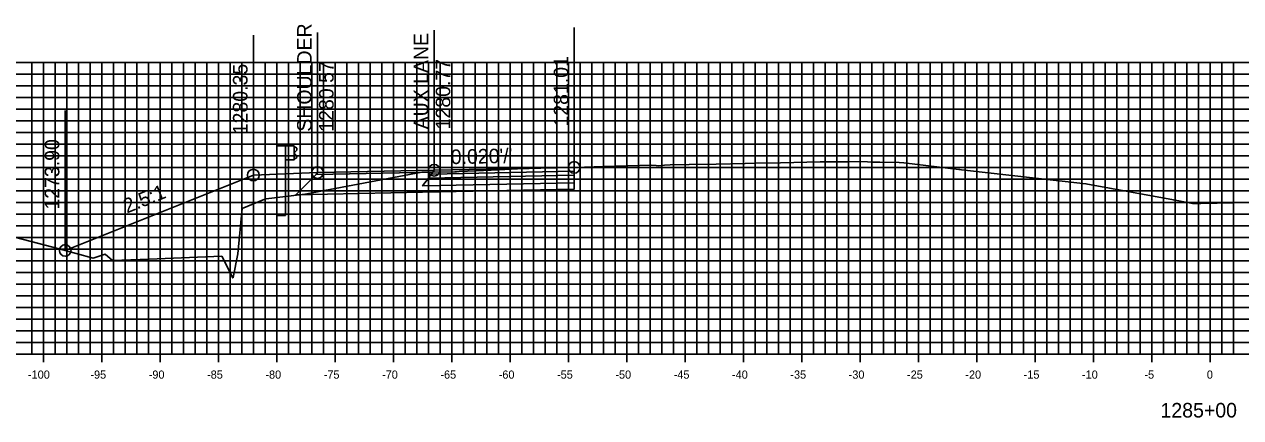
# Model space of a CAD drawing. Extents: x 674939 to 678919, y 750652 to 765176.
# Drawn here: x 678646.9 to 678751.2, y 763230.8 to 763264.6 of the extents above; entities that cross this region are included whole.
import ezdxf

# ---------------------------------------------------------------- set-up
doc = ezdxf.new("R2010")
doc.units = 0
for name, color, linetype in [('R_Alt Surface', 7, 'Continuous'), ('R_Axis', 7, 'Continuous'), ('R_Axis Annot', 7, 'Continuous'), ('R_Exist Surface', 7, 'Continuous'), ('R_Fin Surface', 7, 'Continuous'), ('R_Grid', 7, 'Continuous'), ('R_Guardrail', 7, 'Continuous'), ('R_No Plot', 7, 'Continuous'), ('R_Proposed Const Limits', 7, 'Continuous'), ('R_Xsect Elev', 7, 'Continuous'), ('R_Xsect Slope', 7, 'Continuous')]:
    doc.layers.add(name, color=color, linetype=linetype)

msp = doc.modelspace()

# ---------------------------------------------------------------- linework, layer by layer
at = {"layer": 'R_Alt Surface'}
msp.add_lwpolyline([(678694.02, 763250.98), (678694.02, 763250.44), (678681.02, 763250.17), (678670.15, 763249.95), (678671.9, 763251.7)], dxfattribs=at)
for points in [[(678694.02, 763251.64), (678694.02, 763250.98), (678681.02, 763250.71), (678681.52, 763251.38)], [(678694.02, 763251.97), (678694.02, 763251.64), (678681.52, 763251.38), (678681.77, 763251.72)]]:
    msp.add_lwpolyline(points, close=True, dxfattribs=at)
at = {"layer": 'R_Axis'}
for p, q in [((678648.53, 763235.59), (678648.53, 763236.99)), ((678653.53, 763235.59), (678653.53, 763236.99)), ((678658.53, 763235.59), (678658.53, 763236.99)), ((678663.53, 763235.59), (678663.53, 763236.99)), ((678668.53, 763235.59), (678668.53, 763236.99)), ((678673.53, 763235.59), (678673.53, 763236.99)), ((678678.53, 763235.59), (678678.53, 763236.99)), ((678683.53, 763235.59), (678683.53, 763236.99)), ((678688.53, 763235.59), (678688.53, 763236.99)), ((678693.53, 763235.59), (678693.53, 763236.99)), ((678698.53, 763235.59), (678698.53, 763236.99)), ((678703.53, 763235.59), (678703.53, 763236.99)), ((678708.53, 763235.59), (678708.53, 763236.99)), ((678713.53, 763235.59), (678713.53, 763236.99)), ((678718.53, 763235.59), (678718.53, 763236.99)), ((678723.53, 763235.59), (678723.53, 763236.99)), ((678728.53, 763235.59), (678728.53, 763236.99)), ((678733.53, 763235.59), (678733.53, 763236.99)), ((678738.53, 763235.59), (678738.53, 763236.99)), ((678743.53, 763235.59), (678743.53, 763236.99)), ((678748.53, 763235.59), (678748.53, 763236.99)), ((678598.53, 763236.29), (678898.53, 763236.29))]:
    msp.add_line(p, q, dxfattribs=at)
at = {"layer": 'R_Exist Surface'}
msp.add_lwpolyline([(678646.15, 763246.29), (678649.88, 763245.33), (678652.78, 763244.52), (678653.83, 763244.87), (678654.46, 763244.32), (678657.59, 763244.44), (678663.81, 763244.7), (678664.76, 763242.83), (678664.79, 763242.85), (678665.19, 763244.9), (678665.56, 763248.77), (678667.49, 763249.58), (678667.54, 763249.6), (678667.63, 763249.62), (678670.94, 763250.01), (678671.09, 763250.03), (678680.95, 763251.88), (678681.89, 763251.89), (678683.79, 763251.91), (678683.92, 763251.92), (678684.16, 763251.96), (678685.63, 763252.02), (678687.53, 763252.09), (678689.17, 763252.18), (678691.17, 763252.23), (678692.49, 763252.26), (678693.39, 763252.29), (678694.02, 763252.3), (678694.05, 763252.3), (678696.6, 763252.37), (678700.64, 763252.48), (678701.05, 763252.47), (678701.29, 763252.44), (678701.52, 763252.46), (678701.77, 763252.48), (678702.24, 763252.52), (678703.89, 763252.55), (678706.19, 763252.59), (678708.67, 763252.64), (678709.49, 763252.65), (678711.7, 763252.7), (678715.12, 763252.77), (678715.95, 763252.78), (678717.45, 763252.79), (678718.51, 763252.8), (678718.53, 763252.8), (678718.59, 763252.8), (678719.16, 763252.77), (678719.57, 763252.75), (678720.22, 763252.74), (678721.88, 763252.71), (678722.29, 763252.68), (678727, 763252.12), (678727.07, 763252.12), (678727.21, 763252.1), (678737.89, 763250.9), (678745.38, 763249.51), (678747.03, 763249.21), (678747.75, 763249.22), (678751.95, 763249.29)], dxfattribs=at)
at = {"layer": 'R_Fin Surface'}
for points in [[(678650.39, 763245.18), (678666.52, 763251.64), (678672.02, 763251.86), (678682.02, 763252.06), (678694.02, 763252.3)], [(678672.02, 763251.86), (678682.02, 763252.06), (678694.02, 763252.3)], [(678672.02, 763251.86), (678666.52, 763251.64)]]:
    msp.add_lwpolyline(points, dxfattribs=at)
for points in [[(678694.02, 763252.3), (678694.02, 763251.97), (678681.77, 763251.72), (678682.02, 763252.06)], [(678682.02, 763252.06), (678672.02, 763251.86), (678671.9, 763251.7), (678681.9, 763251.9)]]:
    msp.add_lwpolyline(points, close=True, dxfattribs=at)
at = {"layer": 'R_Grid'}
for p, q in [((678598.53, 763261.29), (678898.53, 763261.29)), ((678647.53, 763236.29), (678647.53, 763261.29)), ((678648.53, 763236.29), (678648.53, 763261.29)), ((678649.53, 763236.29), (678649.53, 763261.29)), ((678650.53, 763236.29), (678650.53, 763261.29)), ((678651.53, 763236.29), (678651.53, 763261.29)), ((678652.53, 763236.29), (678652.53, 763261.29)), ((678653.53, 763236.29), (678653.53, 763261.29)), ((678654.53, 763236.29), (678654.53, 763261.29)), ((678655.53, 763236.29), (678655.53, 763261.29)), ((678656.53, 763236.29), (678656.53, 763261.29)), ((678657.53, 763236.29), (678657.53, 763261.29)), ((678658.53, 763236.29), (678658.53, 763261.29)), ((678659.53, 763236.29), (678659.53, 763261.29)), ((678660.53, 763236.29), (678660.53, 763261.29)), ((678661.53, 763236.29), (678661.53, 763261.29)), ((678662.53, 763236.29), (678662.53, 763261.29)), ((678663.53, 763236.29), (678663.53, 763261.29)), ((678664.53, 763236.29), (678664.53, 763261.29)), ((678665.53, 763236.29), (678665.53, 763261.29)), ((678666.53, 763236.29), (678666.53, 763261.29)), ((678667.53, 763236.29), (678667.53, 763261.29)), ((678668.53, 763236.29), (678668.53, 763261.29)), ((678669.53, 763236.29), (678669.53, 763261.29)), ((678670.53, 763236.29), (678670.53, 763261.29)), ((678671.53, 763236.29), (678671.53, 763261.29)), ((678672.53, 763236.29), (678672.53, 763261.29)), ((678673.53, 763236.29), (678673.53, 763261.29)), ((678674.53, 763236.29), (678674.53, 763261.29)), ((678675.53, 763236.29), (678675.53, 763261.29)), ((678676.53, 763236.29), (678676.53, 763261.29)), ((678677.53, 763236.29), (678677.53, 763261.29)), ((678678.53, 763236.29), (678678.53, 763261.29)), ((678679.53, 763236.29), (678679.53, 763261.29)), ((678680.53, 763236.29), (678680.53, 763261.29)), ((678681.53, 763236.29), (678681.53, 763261.29)), ((678682.53, 763236.29), (678682.53, 763261.29)), ((678683.53, 763236.29), (678683.53, 763261.29)), ((678684.53, 763236.29), (678684.53, 763261.29)), ((678685.53, 763236.29), (678685.53, 763261.29)), ((678686.53, 763236.29), (678686.53, 763261.29)), ((678687.53, 763236.29), (678687.53, 763261.29)), ((678688.53, 763236.29), (678688.53, 763261.29)), ((678689.53, 763236.29), (678689.53, 763261.29)), ((678690.53, 763236.29), (678690.53, 763261.29)), ((678691.53, 763236.29), (678691.53, 763261.29)), ((678692.53, 763236.29), (678692.53, 763261.29)), ((678693.53, 763236.29), (678693.53, 763261.29)), ((678694.53, 763236.29), (678694.53, 763261.29)), ((678695.53, 763236.29), (678695.53, 763261.29)), ((678696.53, 763236.29), (678696.53, 763261.29)), ((678697.53, 763236.29), (678697.53, 763261.29)), ((678698.53, 763236.29), (678698.53, 763261.29)), ((678699.53, 763236.29), (678699.53, 763261.29)), ((678700.53, 763236.29), (678700.53, 763261.29)), ((678701.53, 763236.29), (678701.53, 763261.29)), ((678702.53, 763236.29), (678702.53, 763261.29)), ((678703.53, 763236.29), (678703.53, 763261.29)), ((678704.53, 763236.29), (678704.53, 763261.29)), ((678705.53, 763236.29), (678705.53, 763261.29)), ((678706.53, 763236.29), (678706.53, 763261.29)), ((678707.53, 763236.29), (678707.53, 763261.29)), ((678708.53, 763236.29), (678708.53, 763261.29)), ((678709.53, 763236.29), (678709.53, 763261.29)), ((678710.53, 763236.29), (678710.53, 763261.29)), ((678711.53, 763236.29), (678711.53, 763261.29)), ((678712.53, 763236.29), (678712.53, 763261.29)), ((678713.53, 763236.29), (678713.53, 763261.29)), ((678714.53, 763236.29), (678714.53, 763261.29)), ((678715.53, 763236.29), (678715.53, 763261.29)), ((678716.53, 763236.29), (678716.53, 763261.29)), ((678717.53, 763236.29), (678717.53, 763261.29)), ((678718.53, 763236.29), (678718.53, 763261.29)), ((678719.53, 763236.29), (678719.53, 763261.29)), ((678720.53, 763236.29), (678720.53, 763261.29)), ((678721.53, 763236.29), (678721.53, 763261.29)), ((678722.53, 763236.29), (678722.53, 763261.29)), ((678723.53, 763236.29), (678723.53, 763261.29)), ((678724.53, 763236.29), (678724.53, 763261.29)), ((678725.53, 763236.29), (678725.53, 763261.29)), ((678726.53, 763236.29), (678726.53, 763261.29)), ((678727.53, 763236.29), (678727.53, 763261.29)), ((678728.53, 763236.29), (678728.53, 763261.29)), ((678729.53, 763236.29), (678729.53, 763261.29)), ((678730.53, 763236.29), (678730.53, 763261.29)), ((678731.53, 763236.29), (678731.53, 763261.29)), ((678732.53, 763236.29), (678732.53, 763261.29)), ((678733.53, 763236.29), (678733.53, 763261.29)), ((678734.53, 763236.29), (678734.53, 763261.29)), ((678735.53, 763236.29), (678735.53, 763261.29)), ((678736.53, 763236.29), (678736.53, 763261.29)), ((678737.53, 763236.29), (678737.53, 763261.29)), ((678738.53, 763236.29), (678738.53, 763261.29)), ((678739.53, 763236.29), (678739.53, 763261.29)), ((678740.53, 763236.29), (678740.53, 763261.29)), ((678741.53, 763236.29), (678741.53, 763261.29)), ((678742.53, 763236.29), (678742.53, 763261.29)), ((678743.53, 763236.29), (678743.53, 763261.29)), ((678744.53, 763236.29), (678744.53, 763261.29)), ((678745.53, 763236.29), (678745.53, 763261.29)), ((678746.53, 763236.29), (678746.53, 763261.29)), ((678747.53, 763236.29), (678747.53, 763261.29)), ((678748.53, 763236.29), (678748.53, 763261.29)), ((678749.53, 763236.29), (678749.53, 763261.29)), ((678750.53, 763236.29), (678750.53, 763261.29)), ((678598.53, 763260.29), (678898.53, 763260.29)), ((678598.53, 763259.29), (678898.53, 763259.29)), ((678598.53, 763258.29), (678898.53, 763258.29)), ((678598.53, 763257.29), (678898.53, 763257.29)), ((678598.53, 763256.29), (678898.53, 763256.29)), ((678598.53, 763255.29), (678898.53, 763255.29)), ((678598.53, 763254.29), (678898.53, 763254.29)), ((678598.53, 763253.29), (678898.53, 763253.29)), ((678598.53, 763252.29), (678898.53, 763252.29)), ((678598.53, 763251.29), (678898.53, 763251.29)), ((678598.53, 763250.29), (678898.53, 763250.29)), ((678598.53, 763249.29), (678898.53, 763249.29)), ((678598.53, 763248.29), (678898.53, 763248.29)), ((678598.53, 763247.29), (678898.53, 763247.29)), ((678598.53, 763246.29), (678898.53, 763246.29)), ((678598.53, 763245.29), (678898.53, 763245.29)), ((678598.53, 763244.29), (678898.53, 763244.29)), ((678598.53, 763243.29), (678898.53, 763243.29)), ((678598.53, 763242.29), (678898.53, 763242.29)), ((678598.53, 763241.29), (678898.53, 763241.29)), ((678598.53, 763240.29), (678898.53, 763240.29)), ((678598.53, 763239.29), (678898.53, 763239.29)), ((678598.53, 763238.29), (678898.53, 763238.29)), ((678598.53, 763237.29), (678898.53, 763237.29)), ((678598.53, 763236.29), (678898.53, 763236.29))]:
    msp.add_line(p, q, dxfattribs=at)
at = {"layer": 'R_Guardrail'}
for points in [[(678669.27, 763254.14), (678668.52, 763254.14), (678668.52, 763251.72), (678669.27, 763251.75)], [(678670.02, 763254.14), (678669.27, 763254.14), (678669.27, 763252.95), (678670.02, 763252.95)], [(678670.02, 763254.06), (678670.12, 763254.04), (678670.26, 763253.94), (678670.26, 763253.79), (678670.04, 763253.59), (678670.04, 763253.5), (678670.26, 763253.3), (678670.26, 763253.16), (678670.12, 763253.06), (678670.02, 763253.03)]]:
    msp.add_lwpolyline(points, close=True, dxfattribs=at)
for points in [[(678669.27, 763248.17), (678669.27, 763251.75), (678668.52, 763251.72), (678668.52, 763248.17)], [(678669.27, 763248.17), (678668.52, 763248.17)]]:
    msp.add_lwpolyline(points, dxfattribs=at)
at = {"layer": 'R_No Plot'}
for centre in [(678672.02, 763251.86), (678682.02, 763252.06), (678694.02, 763252.3), (678666.52, 763251.64), (678666.52, 763251.64), (678650.39, 763245.18)]:
    msp.add_circle(centre, 0.5, dxfattribs=at)
at = {"layer": 'R_Proposed Const Limits'}
msp.add_lwpolyline([(678666.52, 763251.64), (678666.52, 763251.64), (678650.39, 763245.18)], dxfattribs=at)
at = {"layer": 'R_Xsect Elev'}
for p, q in [((678672.02, 763251.86), (678672.02, 763263.86)), ((678682.02, 763252.06), (678682.02, 763264.06)), ((678694.02, 763252.3), (678694.02, 763264.3)), ((678666.52, 763251.64), (678666.52, 763263.64)), ((678650.39, 763245.18), (678650.39, 763257.18))]:
    msp.add_line(p, q, dxfattribs=at)

# ---------------------------------------------------------------- texts
at = {"layer": 'R_Axis Annot'}
for s, height, p in [('-100', 0.7, (678647.2, 763234.19)), ('-95', 0.7, (678652.55, 763234.19)), ('-90', 0.7, (678657.55, 763234.19)), ('-85', 0.7, (678662.55, 763234.19)), ('-80', 0.7, (678667.55, 763234.19)), ('-75', 0.7, (678672.55, 763234.19)), ('-70', 0.7, (678677.55, 763234.19)), ('-65', 0.7, (678682.55, 763234.19)), ('-60', 0.7, (678687.55, 763234.19)), ('-55', 0.7, (678692.55, 763234.19)), ('-50', 0.7, (678697.55, 763234.19)), ('-45', 0.7, (678702.55, 763234.19)), ('-40', 0.7, (678707.55, 763234.19)), ('-35', 0.7, (678712.55, 763234.19)), ('-30', 0.7, (678717.55, 763234.19)), ('-25', 0.7, (678722.55, 763234.19)), ('-20', 0.7, (678727.55, 763234.19)), ('-15', 0.7, (678732.55, 763234.19)), ('-10', 0.7, (678737.55, 763234.19)), ('-5', 0.7, (678742.9, 763234.19)), ('0', 0.7, (678748.25, 763234.19)), ('1285+00', 1.25, (678744.28, 763230.86))]:
    msp.add_text(s, height=height, dxfattribs=at).set_placement(p)
at = {"layer": 'R_Xsect Elev'}
for s, p in [('SHOULDER', (678671.52, 763255.36)), ('AUX LANE', (678681.52, 763255.56)), ('1281.01', (678693.52, 763255.8)), ('1280.35', (678666.02, 763255.14)), ('1280.57', (678673.4, 763255.36)), ('1280.77', (678683.4, 763255.56)), ('1273.90', (678649.89, 763248.68))]:
    msp.add_text(s, height=1.25, rotation=90, dxfattribs=at).set_placement(p)
at = {"layer": 'R_Xsect Slope'}
for s, rotation, p in [("0.020'/'", 1.1458, (678683.45, 763252.58)), ('2.5:1', 21.8014, (678655.68, 763248.34))]:
    msp.add_text(s, height=1.25, rotation=rotation, dxfattribs=at).set_placement(p)

doc.saveas('drawing.dxf')
